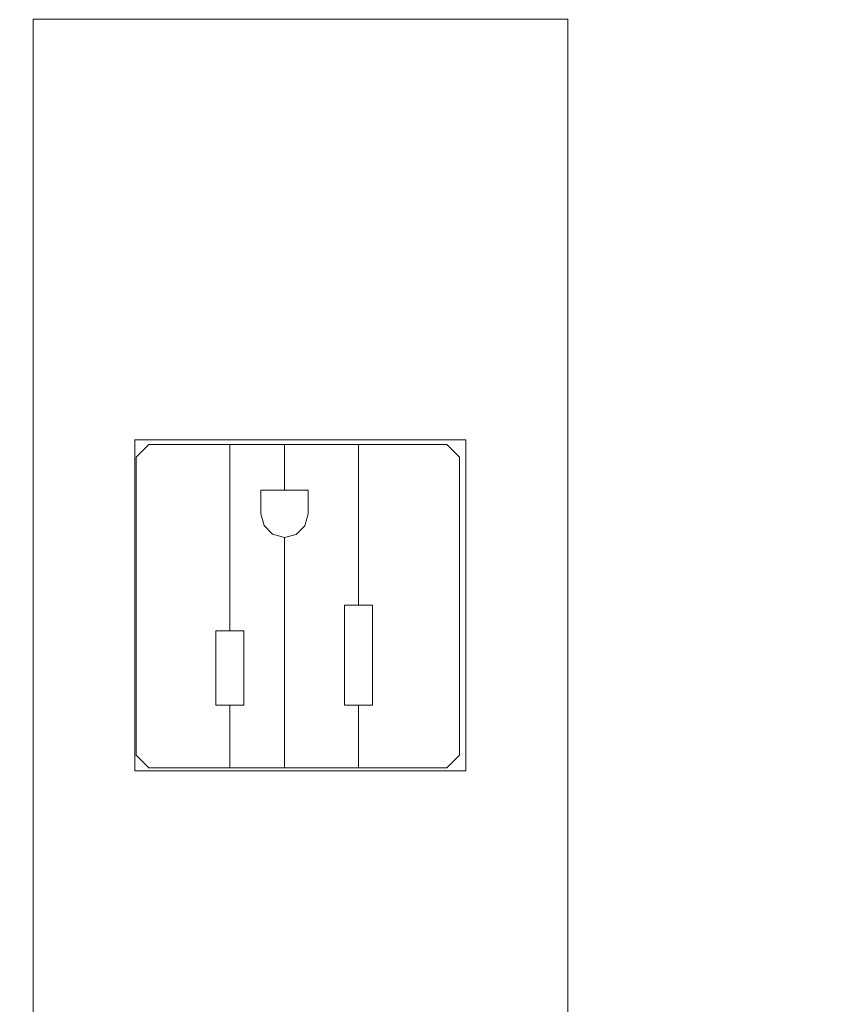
# Model space of a CAD drawing. Header units: inches. Extents: x -412 to -304, y -62 to 18.
# Tile 470 of 656: x -354.94 to -352.46, y -23.12 to -20.08. Entities that reach past the tile are written whole.
import ezdxf

# ---------------------------------------------------------------- set-up
doc = ezdxf.new("R2010")
doc.units = ezdxf.units.IN
doc.header["$LTSCALE"] = 32
doc.header["$MEASUREMENT"] = 0
for name, color, linetype, lineweight in [('Black', 7, 'Continuous', 18), ('Drawing', 7, 'Continuous', 18), ('GDSPowerModule-White', 7, 'Continuous', 13), ('None', 7, 'Continuous', 18), ('SolidLine', 7, 'Continuous', 15), ('Wood_1-H', 7, 'Continuous', 13)]:
    doc.layers.add(name, color=color, linetype=linetype, lineweight=lineweight)

# ---------------------------------------------------------------- blocks, each defined once
blk = doc.blocks.new('Group-20')
at = {"layer": 'Black'}
for points in [[(-34.5479, 16.5361, 28.9791), (34.5479, 16.5361, 28.9791), (34.5479, -16.5361, 28.9791), (-34.5479, -16.5361, 28.9791)], [(-34.5479, 16.5361, 27.7008), (34.5479, 16.5361, 27.7008), (34.5479, -16.5361, 27.7008), (-34.5479, -16.5361, 27.7008)]]:
    blk.add_3dface(points, dxfattribs=at)
at = {"layer": 'Wood_1-H'}
for points in [[(-35.9649, 17.9531, 28.9988), (35.9649, 17.9531, 28.9988), (35.9649, -17.9531, 28.9988), (-35.9649, -17.9531, 28.9988)], [(-35.9649, 17.9531, 28.9791), (35.9649, 17.9531, 28.9791), (35.9649, -17.9531, 28.9791), (-35.9649, -17.9531, 28.9791)]]:
    blk.add_3dface(points, dxfattribs=at)
blk = doc.blocks.new('MpHtAdjTrough-1095 (3D)')
at = {"layer": 'Black'}
for points in [[(-17.3622, 7.1567, -4.0391), (17.3622, 7.1567, -4.0391), (17.3622, 2.5997, -4.0391), (-17.3622, 2.5997, -4.0391)], [(17.3622, 7.1567, -3.9792), (-17.3622, 7.1567, -3.9792), (-17.3622, 2.62, -3.9792), (17.3622, 2.62, -3.9792)]]:
    blk.add_3dface(points, dxfattribs=at)
blk = doc.blocks.new('MP-Hardwire (3D)')
at = {"layer": 'Black'}
for points, invisible_edges in [([(-6.5722, 0.7677), (-6.7961, 0.5806), (5.4278, 0.8264)], 11), ([(5.4278, 0.7677), (5.4278, 0.8264), (-6.7961, 0.5806), (-6.7961, 0.3641)], 10), ([(0.7611, 0.8264, -1.496), (-6.5722, 0.8264, -1.496), (-6.5722, 0.8264), (5.4278, 0.8264)], 8), ([(5.4278, 0.8264), (-6.5722, 0.8264), (-6.5722, 0.7677)], 8), ([(5.4278, 0.8264), (5.4278, 0.8264, -1.496), (0.7611, 0.8264, -1.496)], 8), ([(0.7611, 0.8264, -1.496), (3.1036, 0.5118, -1.496), (1.8438, 0.5118, -1.496)], 11), ([(4.1272, 0.5118, -1.496), (3.1036, 0.5118, -1.496), (0.7611, 0.8264, -1.496), (5.4278, 0.8264, -1.496)], 10), ([(5.4278, 0.8264, -1.496), (5.4278, -0.4724, -1.496), (4.1272, -0.4724, -1.496), (4.1272, 0.5118, -1.496)], 10), ([(5.4278, 0.7677), (-6.8924, -0.276), (-6.8847, -0.2757)], 9), ([(-6.7975, 0.3487), (-6.8924, -0.276), (5.4278, 0.7677)], 11), ([(-6.8847, -0.2757), (5.6636, 0.3198), (5.66, 0.3267), (5.4278, 0.7677)], 13), ([(5.4278, 0.7677), (-6.7965, 0.3564), (-6.7975, 0.3487)], 9), ([(-6.7961, 0.3641), (-6.7965, 0.3564), (5.4278, 0.7677)], 10), ([(3.1036, 0.5118, -1.496), (3.1036, -0.4724, -1.496), (1.8438, -0.4724, -1.496), (1.8438, 0.5118, -1.496)], 10), ([(3.1036, -0.4724, -1.496), (3.1036, 0.5118, -1.496), (3.1036, 0.5118, -0.7487), (3.1036, -0.5118, -0.7487)], 8), ([(4.1272, -0.5118, -0.7487), (4.1272, 0.5118, -0.7487), (4.1272, 0.5118, -1.496), (4.1272, -0.4724, -1.496)], 8), ([(-6.8847, -0.2757), (5.6677, 0.3133), (5.6636, 0.3198)], 9), ([(5.6724, 0.3072), (5.6677, 0.3133), (-6.8847, -0.2757)], 10), ([(-6.8847, -0.2757), (-6.877, -0.276), (5.6776, 0.3015), (5.6724, 0.3072)], 10), ([(-6.877, -0.276), (-6.8693, -0.277), (5.6776, 0.3015)], 10), ([(5.6776, 0.3015), (-6.8693, -0.277), (-6.8618, -0.2787)], 9), ([(5.6776, 0.3015), (-6.8618, -0.2787), (-6.8544, -0.281)], 9), ([(-6.8544, -0.281), (-6.8473, -0.284), (5.6776, 0.3015)], 10), ([(-6.8473, -0.284), (-6.8404, -0.2875), (5.6776, 0.3015)], 10), ([(5.6776, 0.3015), (-6.8404, -0.2875), (-6.8339, -0.2917)], 9), ([(5.6776, 0.3015), (-6.8339, -0.2917), (-6.8278, -0.2964)], 9), ([(-6.8278, -0.2964), (-6.8221, -0.3016), (5.6776, 0.3015)], 10), ([(5.6776, 0.3015), (-6.8221, -0.3016), (-6.8169, -0.3073)], 9), ([(-6.8169, -0.3073), (-6.8122, -0.3134), (5.6776, 0.3015)], 10), ([(5.6776, 0.3015), (-6.8122, -0.3134), (-6.808, -0.3199)], 9), ([(-6.808, -0.3199), (-6.8044, -0.3268), (5.6776, 0.3015)], 10), ([(-6.8044, -0.3268), (-6.8015, -0.3339), (5.6776, 0.3015)], 10), ([(5.6776, 0.3015), (-6.8015, -0.3339), (-6.7992, -0.3413)], 9), ([(-6.7992, -0.3413), (-6.7975, -0.3489), (5.6776, 0.3015)], 10), ([(5.6776, 0.3015), (-6.7975, -0.3489), (-6.7965, -0.3565)], 9), ([(-6.7965, -0.3565), (-6.7961, -0.3642), (5.6776, 0.3015)], 10), ([(5.6833, 0.2963), (5.6776, 0.3015), (-6.7961, -0.3642), (5.7403, -0.2757)], 14), ([(5.7326, -0.276), (5.7403, -0.2757), (-6.7961, -0.3642)], 10), ([(-6.7961, -0.3642), (5.7249, -0.277), (5.7326, -0.276)], 9), ([(5.7174, -0.2787), (5.7249, -0.277), (-6.7961, -0.3642)], 10), ([(5.71, -0.281), (5.7174, -0.2787), (-6.7961, -0.3642)], 10), ([(-6.7961, -0.3642), (5.7028, -0.284), (5.71, -0.281)], 9), ([(-6.7961, -0.3642), (5.696, -0.2875), (5.7028, -0.284)], 9), ([(5.6895, -0.2917), (5.696, -0.2875), (-6.7961, -0.3642)], 10), ([(5.6833, -0.2964), (5.6895, -0.2917), (-6.7961, -0.3642)], 10), ([(-6.7961, -0.3642), (5.6776, -0.3016), (5.6833, -0.2964)], 9), ([(5.6724, -0.3073), (5.6776, -0.3016), (-6.7961, -0.3642)], 10), ([(-6.7961, -0.3642), (5.6677, -0.3134), (5.6724, -0.3073)], 9), ([(5.6636, -0.3199), (5.6677, -0.3134), (-6.7961, -0.3642)], 10), ([(-6.7961, -0.3642), (5.66, -0.3268), (5.6636, -0.3199)], 9), ([(-6.7961, -0.3642), (5.657, -0.3339), (5.66, -0.3268)], 9), ([(5.6547, -0.3413), (5.657, -0.3339), (-6.7961, -0.3642)], 10), ([(-6.7961, -0.3642), (5.653, -0.3489), (5.6547, -0.3413)], 9), ([(5.652, -0.3565), (5.653, -0.3489), (-6.7961, -0.3642)], 10), ([(5.6517, -0.3642), (5.652, -0.3565), (-6.7961, -0.3642)], 10), ([(-6.7961, -0.3642), (5.652, -0.5885), (5.6517, -0.5808)], 9), ([(-6.7961, -0.3642), (5.653, -0.5962), (5.652, -0.5885)], 9), ([(5.6517, -0.5808), (5.6517, -0.3642), (-6.7961, -0.3642)], 10), ([(-6.7961, -0.3642), (5.4278, -0.7678), (5.657, -0.6111), (5.6547, -0.6037)], 11), ([(5.6547, -0.6037), (5.653, -0.5962), (-6.7961, -0.3642)], 10), ([(5.4278, -0.7678), (-6.7961, -0.3642), (-6.5722, -0.7678)], 11), ([(1.8438, -0.5118, -1.496), (1.8438, -0.4724, -1.496), (3.1036, -0.4724, -1.496), (3.1036, -0.5118, -1.496)], 10), ([(3.1036, -0.5118, -0.7487), (3.1036, -0.5118, -1.496), (3.1036, -0.4724, -1.496)], 8), ([(4.1272, -0.5118, -1.496), (4.1272, -0.4724, -1.496), (5.4278, -0.4724, -1.496), (5.4278, -0.8266, -1.496)], 10), ([(4.1272, -0.4724, -1.496), (4.1272, -0.5118, -1.496), (4.1272, -0.5118, -0.7487)], 8), ([(0.8202, -0.5118, -1.496), (1.8438, -0.5118, -1.496), (5.4278, -0.8266, -1.496), (0.7611, -0.8266, -1.496)], 10), ([(5.4278, -0.8266, -1.496), (1.8438, -0.5118, -1.496), (3.1036, -0.5118, -1.496)], 11), ([(3.1036, -0.5118, -1.496), (4.1272, -0.5118, -1.496), (5.4278, -0.8266, -1.496)], 10), ([(-6.5722, -0.7678), (-6.5722, -0.8266), (5.4278, -0.8266), (5.4278, -0.7678)], 8), ([(5.4278, -0.8266), (-6.5722, -0.8266), (-6.5722, -0.8266, -1.496), (0.7611, -0.8266, -1.496)], 8), ([(0.7611, -0.8266, -1.496), (5.4278, -0.8266, -1.496), (5.4278, -0.8266)], 8)]:
    blk.add_3dface(points, dxfattribs=dict(at, invisible_edges=invisible_edges))
for points in [[(4.1272, 0.5118, -0.7487), (3.1036, 0.5118, -0.7487), (3.1036, 0.5118, -1.496), (4.1272, 0.5118, -1.496)], [(4.1272, -0.5118, -0.7487), (3.1036, -0.5118, -0.7487), (3.1036, 0.5118, -0.7487), (4.1272, 0.5118, -0.7487)], [(3.1036, -0.5118, -0.7487), (4.1272, -0.5118, -0.7487), (4.1272, -0.5118, -1.496), (3.1036, -0.5118, -1.496)]]:
    blk.add_3dface(points, dxfattribs=at)
at = {"layer": 'GDSPowerModule-White'}
for points, invisible_edges in [([(3.1522, 0.5079, -1.7047), (3.1128, 0.4685, -1.7047), (3.3063, 0.2613, -1.7047), (3.1522, 0.5079, -1.7047)], 14), ([(3.1522, 0.5079, -1.2047), (3.1128, 0.4685, -1.2047), (3.3063, 0.2613, -1.2047), (3.1522, 0.5079, -1.2047)], 14), ([(3.1522, 0.5079, -1.7047), (3.1128, 0.4685, -1.7047), (3.3063, 0.2613, -1.7047), (3.1522, 0.5079, -1.7047)], 14), ([(3.1522, 0.5079, -1.2047), (3.1128, 0.4685, -1.2047), (3.3063, 0.2613, -1.2047), (3.1522, 0.5079, -1.2047)], 14), ([(3.1522, 0.5079, -1.7047), (3.3063, 0.2613, -1.7047), (3.5358, 0.2613, -1.7047), (3.1522, 0.5079, -1.7047)], 13), ([(3.5358, 0.2613, -1.7047), (4.0735, 0.5079, -1.7047), (3.1522, 0.5079, -1.7047), (3.5358, 0.2613, -1.7047)], 13), ([(3.1522, 0.5079, -1.2047), (3.3063, 0.2613, -1.2047), (3.5358, 0.2613, -1.2047), (3.1522, 0.5079, -1.2047)], 13), ([(3.5358, 0.2613, -1.2047), (4.0735, 0.5079, -1.2047), (3.1522, 0.5079, -1.2047), (3.5358, 0.2613, -1.2047)], 13), ([(3.1522, 0.5079, -1.7047), (3.3063, 0.2613, -1.7047), (3.5358, 0.2613, -1.7047), (3.1522, 0.5079, -1.7047)], 13), ([(3.5358, 0.2613, -1.7047), (4.0735, 0.5079, -1.7047), (3.1522, 0.5079, -1.7047), (3.5358, 0.2613, -1.7047)], 13), ([(3.1522, 0.5079, -1.2047), (3.3063, 0.2613, -1.2047), (3.5358, 0.2613, -1.2047), (3.1522, 0.5079, -1.2047)], 13), ([(3.5358, 0.2613, -1.2047), (4.0735, 0.5079, -1.2047), (3.1522, 0.5079, -1.2047), (3.5358, 0.2613, -1.2047)], 13), ([(3.5358, 0.2613, -1.7047), (4.1128, 0.2181, -1.7047), (4.0735, 0.5079, -1.7047), (3.5358, 0.2613, -1.7047)], 15), ([(3.5358, 0.2613, -1.2047), (4.1128, 0.2181, -1.2047), (4.0735, 0.5079, -1.2047), (3.5358, 0.2613, -1.2047)], 15), ([(3.5358, 0.2613, -1.7047), (4.1128, 0.2181, -1.7047), (4.0735, 0.5079, -1.7047), (3.5358, 0.2613, -1.7047)], 15), ([(3.5358, 0.2613, -1.2047), (4.1128, 0.2181, -1.2047), (4.0735, 0.5079, -1.2047), (3.5358, 0.2613, -1.2047)], 15), ([(4.1128, 0.2181, -1.7047), (4.1128, 0.4685, -1.7047), (4.0735, 0.5079, -1.7047), (4.1128, 0.2181, -1.7047)], 12), ([(4.1128, 0.2181, -1.2047), (4.1128, 0.4685, -1.2047), (4.0735, 0.5079, -1.2047), (4.1128, 0.2181, -1.2047)], 12), ([(4.1128, 0.2181, -1.7047), (4.1128, 0.4685, -1.7047), (4.0735, 0.5079, -1.7047), (4.1128, 0.2181, -1.7047)], 12), ([(4.1128, 0.2181, -1.2047), (4.1128, 0.4685, -1.2047), (4.0735, 0.5079, -1.2047), (4.1128, 0.2181, -1.2047)], 12), ([(3.1128, 0.4685, -1.7047), (3.1128, 0.2181, -1.7047), (3.3063, 0.2613, -1.7047), (3.1128, 0.4685, -1.7047)], 14), ([(3.1128, 0.4685, -1.2047), (3.1128, 0.2181, -1.2047), (3.3063, 0.2613, -1.2047), (3.1128, 0.4685, -1.2047)], 14), ([(3.1128, 0.4685, -1.7047), (3.1128, 0.2181, -1.7047), (3.3063, 0.2613, -1.7047), (3.1128, 0.4685, -1.7047)], 14), ([(3.1128, 0.4685, -1.2047), (3.1128, 0.2181, -1.2047), (3.3063, 0.2613, -1.2047), (3.1128, 0.4685, -1.2047)], 14), ([(3.1128, 0.2181, -1.7047), (3.3063, 0.2181, -1.7047), (3.3063, 0.2613, -1.7047), (3.1128, 0.2181, -1.7047)], 12), ([(3.1128, 0.2181, -1.2047), (3.3063, 0.2181, -1.2047), (3.3063, 0.2613, -1.2047), (3.1128, 0.2181, -1.2047)], 12), ([(3.1128, 0.2181, -1.7047), (3.3063, 0.2181, -1.7047), (3.3063, 0.2613, -1.7047), (3.1128, 0.2181, -1.7047)], 12), ([(3.1128, 0.2181, -1.2047), (3.3063, 0.2181, -1.2047), (3.3063, 0.2613, -1.2047), (3.1128, 0.2181, -1.2047)], 12), ([(3.5358, 0.2613, -1.7047), (3.5358, 0.2181, -1.7047), (4.1128, 0.2181, -1.7047), (3.5358, 0.2613, -1.7047)], 12), ([(3.5358, 0.2613, -1.2047), (3.5358, 0.2181, -1.2047), (4.1128, 0.2181, -1.2047), (3.5358, 0.2613, -1.2047)], 12), ([(3.5358, 0.2613, -1.7047), (3.5358, 0.2181, -1.7047), (4.1128, 0.2181, -1.7047), (3.5358, 0.2613, -1.7047)], 12), ([(3.5358, 0.2613, -1.2047), (3.5358, 0.2181, -1.2047), (4.1128, 0.2181, -1.2047), (3.5358, 0.2613, -1.2047)], 12), ([(3.3063, 0.1747, -1.7047), (3.3063, 0.2181, -1.7047), (3.1128, 0.2181, -1.7047), (3.3063, 0.1747, -1.7047)], 12), ([(3.3063, 0.1747, -1.7047), (3.1128, 0.2181, -1.7047), (3.1128, 0.0492, -1.7047), (3.3063, 0.1747, -1.7047)], 13), ([(3.3063, 0.1747, -1.2047), (3.3063, 0.2181, -1.2047), (3.1128, 0.2181, -1.2047), (3.3063, 0.1747, -1.2047)], 12), ([(3.3063, 0.1747, -1.2047), (3.1128, 0.2181, -1.2047), (3.1128, 0.0492, -1.2047), (3.3063, 0.1747, -1.2047)], 13), ([(3.3063, 0.1747, -1.7047), (3.3063, 0.2181, -1.7047), (3.1128, 0.2181, -1.7047), (3.3063, 0.1747, -1.7047)], 12), ([(3.3063, 0.1747, -1.7047), (3.1128, 0.2181, -1.7047), (3.1128, 0.0492, -1.7047), (3.3063, 0.1747, -1.7047)], 13), ([(3.3063, 0.1747, -1.2047), (3.3063, 0.2181, -1.2047), (3.1128, 0.2181, -1.2047), (3.3063, 0.1747, -1.2047)], 12), ([(3.3063, 0.1747, -1.2047), (3.1128, 0.2181, -1.2047), (3.1128, 0.0492, -1.2047), (3.3063, 0.1747, -1.2047)], 13), ([(3.8617, 0.1125, -1.7047), (4.1128, 0.2181, -1.7047), (3.5358, 0.2181, -1.7047), (3.8617, 0.1125, -1.7047)], 13), ([(3.8348, 0.0859, -1.7047), (3.8617, 0.1125, -1.7047), (3.5358, 0.2181, -1.7047), (3.8348, 0.0859, -1.7047)], 14), ([(3.8348, 0.0859, -1.7047), (3.5358, 0.2181, -1.7047), (3.5358, 0.1747, -1.7047), (3.8348, 0.0859, -1.7047)], 13), ([(3.8617, 0.1125, -1.2047), (4.1128, 0.2181, -1.2047), (3.5358, 0.2181, -1.2047), (3.8617, 0.1125, -1.2047)], 13), ([(3.8348, 0.0859, -1.2047), (3.8617, 0.1125, -1.2047), (3.5358, 0.2181, -1.2047), (3.8348, 0.0859, -1.2047)], 14), ([(3.8348, 0.0859, -1.2047), (3.5358, 0.2181, -1.2047), (3.5358, 0.1747, -1.2047), (3.8348, 0.0859, -1.2047)], 13), ([(3.8617, 0.1125, -1.7047), (4.1128, 0.2181, -1.7047), (3.5358, 0.2181, -1.7047), (3.8617, 0.1125, -1.7047)], 13), ([(3.8348, 0.0859, -1.7047), (3.8617, 0.1125, -1.7047), (3.5358, 0.2181, -1.7047), (3.8348, 0.0859, -1.7047)], 14), ([(3.8348, 0.0859, -1.7047), (3.5358, 0.2181, -1.7047), (3.5358, 0.1747, -1.7047), (3.8348, 0.0859, -1.7047)], 13), ([(3.8617, 0.1125, -1.2047), (4.1128, 0.2181, -1.2047), (3.5358, 0.2181, -1.2047), (3.8617, 0.1125, -1.2047)], 13), ([(3.8348, 0.0859, -1.2047), (3.8617, 0.1125, -1.2047), (3.5358, 0.2181, -1.2047), (3.8348, 0.0859, -1.2047)], 14), ([(3.8348, 0.0859, -1.2047), (3.5358, 0.2181, -1.2047), (3.5358, 0.1747, -1.2047), (3.8348, 0.0859, -1.2047)], 13), ([(3.8617, 0.1125, -1.7047), (3.8982, 0.122, -1.7047), (4.1128, 0.2181, -1.7047), (3.8617, 0.1125, -1.7047)], 14), ([(3.8617, 0.1125, -1.2047), (3.8982, 0.122, -1.2047), (4.1128, 0.2181, -1.2047), (3.8617, 0.1125, -1.2047)], 14), ([(3.8617, 0.1125, -1.7047), (3.8982, 0.122, -1.7047), (4.1128, 0.2181, -1.7047), (3.8617, 0.1125, -1.7047)], 14), ([(3.8617, 0.1125, -1.2047), (3.8982, 0.122, -1.2047), (4.1128, 0.2181, -1.2047), (3.8617, 0.1125, -1.2047)], 14), ([(3.8982, 0.122, -1.7047), (3.9707, 0.122, -1.7047), (4.1128, 0.2181, -1.7047), (3.8982, 0.122, -1.7047)], 14), ([(3.8982, 0.122, -1.2047), (3.9707, 0.122, -1.2047), (4.1128, 0.2181, -1.2047), (3.8982, 0.122, -1.2047)], 14), ([(3.8982, 0.122, -1.7047), (3.9707, 0.122, -1.7047), (4.1128, 0.2181, -1.7047), (3.8982, 0.122, -1.7047)], 14), ([(3.8982, 0.122, -1.2047), (3.9707, 0.122, -1.2047), (4.1128, 0.2181, -1.2047), (3.8982, 0.122, -1.2047)], 14), ([(3.9707, 0.122, -1.7047), (4.1128, 0.0492, -1.7047), (4.1128, 0.2181, -1.7047), (3.9707, 0.122, -1.7047)], 13), ([(3.9707, 0.122, -1.2047), (4.1128, 0.0492, -1.2047), (4.1128, 0.2181, -1.2047), (3.9707, 0.122, -1.2047)], 13), ([(3.9707, 0.122, -1.7047), (4.1128, 0.0492, -1.7047), (4.1128, 0.2181, -1.7047), (3.9707, 0.122, -1.7047)], 13), ([(3.9707, 0.122, -1.2047), (4.1128, 0.0492, -1.2047), (4.1128, 0.2181, -1.2047), (3.9707, 0.122, -1.2047)], 13), ([(3.1128, 0.0492, -1.7047), (3.8249, 0.0492, -1.7047), (3.5358, 0.1747, -1.7047), (3.1128, 0.0492, -1.7047)], 14), ([(3.1128, 0.0492, -1.7047), (3.5358, 0.1747, -1.7047), (3.3063, 0.1747, -1.7047), (3.1128, 0.0492, -1.7047)], 13), ([(3.1128, 0.0492, -1.2047), (3.8249, 0.0492, -1.2047), (3.5358, 0.1747, -1.2047), (3.1128, 0.0492, -1.2047)], 14), ([(3.1128, 0.0492, -1.2047), (3.5358, 0.1747, -1.2047), (3.3063, 0.1747, -1.2047), (3.1128, 0.0492, -1.2047)], 13), ([(3.1128, 0.0492, -1.7047), (3.8249, 0.0492, -1.7047), (3.5358, 0.1747, -1.7047), (3.1128, 0.0492, -1.7047)], 14), ([(3.1128, 0.0492, -1.7047), (3.5358, 0.1747, -1.7047), (3.3063, 0.1747, -1.7047), (3.1128, 0.0492, -1.7047)], 13), ([(3.1128, 0.0492, -1.2047), (3.8249, 0.0492, -1.2047), (3.5358, 0.1747, -1.2047), (3.1128, 0.0492, -1.2047)], 14), ([(3.1128, 0.0492, -1.2047), (3.5358, 0.1747, -1.2047), (3.3063, 0.1747, -1.2047), (3.1128, 0.0492, -1.2047)], 13), ([(3.8248, 0.0495, -1.7047), (3.8348, 0.0859, -1.7047), (3.5358, 0.1747, -1.7047), (3.8248, 0.0495, -1.7047)], 14), ([(3.8249, 0.0492, -1.7047), (3.8248, 0.0495, -1.7047), (3.5358, 0.1747, -1.7047), (3.8249, 0.0492, -1.7047)], 14), ([(3.8248, 0.0495, -1.2047), (3.8348, 0.0859, -1.2047), (3.5358, 0.1747, -1.2047), (3.8248, 0.0495, -1.2047)], 14), ([(3.8249, 0.0492, -1.2047), (3.8248, 0.0495, -1.2047), (3.5358, 0.1747, -1.2047), (3.8249, 0.0492, -1.2047)], 14), ([(3.8248, 0.0495, -1.7047), (3.8348, 0.0859, -1.7047), (3.5358, 0.1747, -1.7047), (3.8248, 0.0495, -1.7047)], 14), ([(3.8249, 0.0492, -1.7047), (3.8248, 0.0495, -1.7047), (3.5358, 0.1747, -1.7047), (3.8249, 0.0492, -1.7047)], 14), ([(3.8248, 0.0495, -1.2047), (3.8348, 0.0859, -1.2047), (3.5358, 0.1747, -1.2047), (3.8248, 0.0495, -1.2047)], 14), ([(3.8249, 0.0492, -1.2047), (3.8248, 0.0495, -1.2047), (3.5358, 0.1747, -1.2047), (3.8249, 0.0492, -1.2047)], 14), ([(3.9707, 0.122, -1.7047), (3.9707, 0.0492, -1.7047), (4.1128, 0.0492, -1.7047), (3.9707, 0.122, -1.7047)], 12), ([(3.9707, 0.122, -1.2047), (3.9707, 0.0492, -1.2047), (4.1128, 0.0492, -1.2047), (3.9707, 0.122, -1.2047)], 12), ([(3.9707, 0.122, -1.7047), (3.9707, 0.0492, -1.7047), (4.1128, 0.0492, -1.7047), (3.9707, 0.122, -1.7047)], 12), ([(3.9707, 0.122, -1.2047), (3.9707, 0.0492, -1.2047), (4.1128, 0.0492, -1.2047), (3.9707, 0.122, -1.2047)], 12), ([(3.1128, 0.0492, -1.7047), (3.1128, -0.1794, -1.7047), (3.3063, -0.1362, -1.7047), (3.1128, 0.0492, -1.7047)], 14), ([(3.1128, 0.0492, -1.7047), (3.3063, -0.1362, -1.7047), (3.6157, -0.1362, -1.7047), (3.1128, 0.0492, -1.7047)], 13), ([(3.6157, -0.1362, -1.7047), (3.8249, 0.0492, -1.7047), (3.1128, 0.0492, -1.7047), (3.6157, -0.1362, -1.7047)], 13), ([(3.1128, 0.0492, -1.2047), (3.1128, -0.1794, -1.2047), (3.3063, -0.1362, -1.2047), (3.1128, 0.0492, -1.2047)], 14), ([(3.1128, 0.0492, -1.2047), (3.3063, -0.1362, -1.2047), (3.6157, -0.1362, -1.2047), (3.1128, 0.0492, -1.2047)], 13), ([(3.6157, -0.1362, -1.2047), (3.8249, 0.0492, -1.2047), (3.1128, 0.0492, -1.2047), (3.6157, -0.1362, -1.2047)], 13), ([(3.1128, 0.0492, -1.7047), (3.1128, -0.1794, -1.7047), (3.3063, -0.1362, -1.7047), (3.1128, 0.0492, -1.7047)], 14), ([(3.1128, 0.0492, -1.7047), (3.3063, -0.1362, -1.7047), (3.6157, -0.1362, -1.7047), (3.1128, 0.0492, -1.7047)], 13), ([(3.6157, -0.1362, -1.7047), (3.8249, 0.0492, -1.7047), (3.1128, 0.0492, -1.7047), (3.6157, -0.1362, -1.7047)], 13), ([(3.1128, 0.0492, -1.2047), (3.1128, -0.1794, -1.2047), (3.3063, -0.1362, -1.2047), (3.1128, 0.0492, -1.2047)], 14), ([(3.1128, 0.0492, -1.2047), (3.3063, -0.1362, -1.2047), (3.6157, -0.1362, -1.2047), (3.1128, 0.0492, -1.2047)], 13), ([(3.6157, -0.1362, -1.2047), (3.8249, 0.0492, -1.2047), (3.1128, 0.0492, -1.2047), (3.6157, -0.1362, -1.2047)], 13), ([(3.6157, -0.1362, -1.7047), (3.8344, 0.013, -1.7047), (3.8249, 0.0492, -1.7047), (3.6157, -0.1362, -1.7047)], 13), ([(3.6157, -0.1362, -1.2047), (3.8344, 0.013, -1.2047), (3.8249, 0.0492, -1.2047), (3.6157, -0.1362, -1.2047)], 13), ([(3.6157, -0.1362, -1.7047), (3.8344, 0.013, -1.7047), (3.8249, 0.0492, -1.7047), (3.6157, -0.1362, -1.7047)], 13), ([(3.6157, -0.1362, -1.2047), (3.8344, 0.013, -1.2047), (3.8249, 0.0492, -1.2047), (3.6157, -0.1362, -1.2047)], 13), ([(4.1128, 0.0492, -1.7047), (3.9707, 0.0492, -1.7047), (3.9707, -0.0238, -1.7047), (4.1128, 0.0492, -1.7047)], 12), ([(4.1128, -0.1794, -1.7047), (4.1128, 0.0492, -1.7047), (3.9707, -0.0238, -1.7047), (4.1128, -0.1794, -1.7047)], 14), ([(4.1128, 0.0492, -1.2047), (3.9707, 0.0492, -1.2047), (3.9707, -0.0238, -1.2047), (4.1128, 0.0492, -1.2047)], 12), ([(4.1128, -0.1794, -1.2047), (4.1128, 0.0492, -1.2047), (3.9707, -0.0238, -1.2047), (4.1128, -0.1794, -1.2047)], 14), ([(4.1128, 0.0492, -1.7047), (3.9707, 0.0492, -1.7047), (3.9707, -0.0238, -1.7047), (4.1128, 0.0492, -1.7047)], 12), ([(4.1128, -0.1794, -1.7047), (4.1128, 0.0492, -1.7047), (3.9707, -0.0238, -1.7047), (4.1128, -0.1794, -1.7047)], 14), ([(4.1128, 0.0492, -1.2047), (3.9707, 0.0492, -1.2047), (3.9707, -0.0238, -1.2047), (4.1128, 0.0492, -1.2047)], 12), ([(4.1128, -0.1794, -1.2047), (4.1128, 0.0492, -1.2047), (3.9707, -0.0238, -1.2047), (4.1128, -0.1794, -1.2047)], 14), ([(3.6157, -0.1362, -1.7047), (3.8609, -0.0138, -1.7047), (3.8344, 0.013, -1.7047), (3.6157, -0.1362, -1.7047)], 13), ([(3.6157, -0.1362, -1.2047), (3.8609, -0.0138, -1.2047), (3.8344, 0.013, -1.2047), (3.6157, -0.1362, -1.2047)], 13), ([(3.6157, -0.1362, -1.7047), (3.8609, -0.0138, -1.7047), (3.8344, 0.013, -1.7047), (3.6157, -0.1362, -1.7047)], 13), ([(3.6157, -0.1362, -1.2047), (3.8609, -0.0138, -1.2047), (3.8344, 0.013, -1.2047), (3.6157, -0.1362, -1.2047)], 13), ([(3.6157, -0.1794, -1.7047), (4.1128, -0.1794, -1.7047), (3.8609, -0.0138, -1.7047), (3.6157, -0.1794, -1.7047)], 14), ([(3.6157, -0.1362, -1.7047), (3.6157, -0.1794, -1.7047), (3.8609, -0.0138, -1.7047), (3.6157, -0.1362, -1.7047)], 14), ([(3.6157, -0.1794, -1.2047), (4.1128, -0.1794, -1.2047), (3.8609, -0.0138, -1.2047), (3.6157, -0.1794, -1.2047)], 14), ([(3.6157, -0.1362, -1.2047), (3.6157, -0.1794, -1.2047), (3.8609, -0.0138, -1.2047), (3.6157, -0.1362, -1.2047)], 14), ([(3.6157, -0.1794, -1.7047), (4.1128, -0.1794, -1.7047), (3.8609, -0.0138, -1.7047), (3.6157, -0.1794, -1.7047)], 14), ([(3.6157, -0.1362, -1.7047), (3.6157, -0.1794, -1.7047), (3.8609, -0.0138, -1.7047), (3.6157, -0.1362, -1.7047)], 14), ([(3.6157, -0.1794, -1.2047), (4.1128, -0.1794, -1.2047), (3.8609, -0.0138, -1.2047), (3.6157, -0.1794, -1.2047)], 14), ([(3.6157, -0.1362, -1.2047), (3.6157, -0.1794, -1.2047), (3.8609, -0.0138, -1.2047), (3.6157, -0.1362, -1.2047)], 14), ([(4.1128, -0.1794, -1.7047), (3.8982, -0.0238, -1.7047), (3.8609, -0.0138, -1.7047), (4.1128, -0.1794, -1.7047)], 13), ([(4.1128, -0.1794, -1.2047), (3.8982, -0.0238, -1.2047), (3.8609, -0.0138, -1.2047), (4.1128, -0.1794, -1.2047)], 13), ([(4.1128, -0.1794, -1.7047), (3.8982, -0.0238, -1.7047), (3.8609, -0.0138, -1.7047), (4.1128, -0.1794, -1.7047)], 13), ([(4.1128, -0.1794, -1.2047), (3.8982, -0.0238, -1.2047), (3.8609, -0.0138, -1.2047), (4.1128, -0.1794, -1.2047)], 13), ([(4.1128, -0.1794, -1.7047), (3.9707, -0.0238, -1.7047), (3.8982, -0.0238, -1.7047), (4.1128, -0.1794, -1.7047)], 13), ([(4.1128, -0.1794, -1.2047), (3.9707, -0.0238, -1.2047), (3.8982, -0.0238, -1.2047), (4.1128, -0.1794, -1.2047)], 13), ([(4.1128, -0.1794, -1.7047), (3.9707, -0.0238, -1.7047), (3.8982, -0.0238, -1.7047), (4.1128, -0.1794, -1.7047)], 13), ([(4.1128, -0.1794, -1.2047), (3.9707, -0.0238, -1.2047), (3.8982, -0.0238, -1.2047), (4.1128, -0.1794, -1.2047)], 13), ([(3.1128, -0.1794, -1.7047), (3.3063, -0.1794, -1.7047), (3.3063, -0.1362, -1.7047), (3.1128, -0.1794, -1.7047)], 12), ([(3.1128, -0.1794, -1.2047), (3.3063, -0.1794, -1.2047), (3.3063, -0.1362, -1.2047), (3.1128, -0.1794, -1.2047)], 12), ([(3.1128, -0.1794, -1.7047), (3.3063, -0.1794, -1.7047), (3.3063, -0.1362, -1.7047), (3.1128, -0.1794, -1.7047)], 12), ([(3.1128, -0.1794, -1.2047), (3.3063, -0.1794, -1.2047), (3.3063, -0.1362, -1.2047), (3.1128, -0.1794, -1.2047)], 12), ([(3.3063, -0.2228, -1.7047), (3.3063, -0.1794, -1.7047), (3.1128, -0.1794, -1.7047), (3.3063, -0.2228, -1.7047)], 12), ([(3.3063, -0.2228, -1.7047), (3.1128, -0.1794, -1.7047), (3.1128, -0.4527, -1.7047), (3.3063, -0.2228, -1.7047)], 13), ([(3.3063, -0.2228, -1.2047), (3.3063, -0.1794, -1.2047), (3.1128, -0.1794, -1.2047), (3.3063, -0.2228, -1.2047)], 12), ([(3.3063, -0.2228, -1.2047), (3.1128, -0.1794, -1.2047), (3.1128, -0.4527, -1.2047), (3.3063, -0.2228, -1.2047)], 13), ([(3.3063, -0.2228, -1.7047), (3.3063, -0.1794, -1.7047), (3.1128, -0.1794, -1.7047), (3.3063, -0.2228, -1.7047)], 12), ([(3.3063, -0.2228, -1.7047), (3.1128, -0.1794, -1.7047), (3.1128, -0.4527, -1.7047), (3.3063, -0.2228, -1.7047)], 13), ([(3.3063, -0.2228, -1.2047), (3.3063, -0.1794, -1.2047), (3.1128, -0.1794, -1.2047), (3.3063, -0.2228, -1.2047)], 12), ([(3.3063, -0.2228, -1.2047), (3.1128, -0.1794, -1.2047), (3.1128, -0.4527, -1.2047), (3.3063, -0.2228, -1.2047)], 13), ([(4.1128, -0.1794, -1.7047), (3.6157, -0.1794, -1.7047), (3.6157, -0.2228, -1.7047), (4.1128, -0.1794, -1.7047)], 12), ([(4.0735, -0.4921, -1.7047), (4.1128, -0.1794, -1.7047), (3.6157, -0.2228, -1.7047), (4.0735, -0.4921, -1.7047)], 15), ([(4.1128, -0.1794, -1.2047), (3.6157, -0.1794, -1.2047), (3.6157, -0.2228, -1.2047), (4.1128, -0.1794, -1.2047)], 12), ([(4.0735, -0.4921, -1.2047), (4.1128, -0.1794, -1.2047), (3.6157, -0.2228, -1.2047), (4.0735, -0.4921, -1.2047)], 15), ([(4.1128, -0.1794, -1.7047), (3.6157, -0.1794, -1.7047), (3.6157, -0.2228, -1.7047), (4.1128, -0.1794, -1.7047)], 12), ([(4.0735, -0.4921, -1.7047), (4.1128, -0.1794, -1.7047), (3.6157, -0.2228, -1.7047), (4.0735, -0.4921, -1.7047)], 15), ([(4.1128, -0.1794, -1.2047), (3.6157, -0.1794, -1.2047), (3.6157, -0.2228, -1.2047), (4.1128, -0.1794, -1.2047)], 12), ([(4.0735, -0.4921, -1.2047), (4.1128, -0.1794, -1.2047), (3.6157, -0.2228, -1.2047), (4.0735, -0.4921, -1.2047)], 15), ([(4.0735, -0.4921, -1.7047), (4.1128, -0.4527, -1.7047), (4.1128, -0.1794, -1.7047), (4.0735, -0.4921, -1.7047)], 12), ([(4.0735, -0.4921, -1.2047), (4.1128, -0.4527, -1.2047), (4.1128, -0.1794, -1.2047), (4.0735, -0.4921, -1.2047)], 12), ([(4.0735, -0.4921, -1.7047), (4.1128, -0.4527, -1.7047), (4.1128, -0.1794, -1.7047), (4.0735, -0.4921, -1.7047)], 12), ([(4.0735, -0.4921, -1.2047), (4.1128, -0.4527, -1.2047), (4.1128, -0.1794, -1.2047), (4.0735, -0.4921, -1.2047)], 12), ([(3.3063, -0.2228, -1.7047), (3.1128, -0.4527, -1.7047), (3.1522, -0.4921, -1.7047), (3.3063, -0.2228, -1.7047)], 13), ([(3.3063, -0.2228, -1.2047), (3.1128, -0.4527, -1.2047), (3.1522, -0.4921, -1.2047), (3.3063, -0.2228, -1.2047)], 13), ([(3.3063, -0.2228, -1.7047), (3.1128, -0.4527, -1.7047), (3.1522, -0.4921, -1.7047), (3.3063, -0.2228, -1.7047)], 13), ([(3.3063, -0.2228, -1.2047), (3.1128, -0.4527, -1.2047), (3.1522, -0.4921, -1.2047), (3.3063, -0.2228, -1.2047)], 13), ([(3.1522, -0.4921, -1.7047), (4.0735, -0.4921, -1.7047), (3.6157, -0.2228, -1.7047), (3.1522, -0.4921, -1.7047)], 14), ([(3.1522, -0.4921, -1.7047), (3.6157, -0.2228, -1.7047), (3.3063, -0.2228, -1.7047), (3.1522, -0.4921, -1.7047)], 13), ([(3.1522, -0.4921, -1.2047), (4.0735, -0.4921, -1.2047), (3.6157, -0.2228, -1.2047), (3.1522, -0.4921, -1.2047)], 14), ([(3.1522, -0.4921, -1.2047), (3.6157, -0.2228, -1.2047), (3.3063, -0.2228, -1.2047), (3.1522, -0.4921, -1.2047)], 13), ([(3.1522, -0.4921, -1.7047), (4.0735, -0.4921, -1.7047), (3.6157, -0.2228, -1.7047), (3.1522, -0.4921, -1.7047)], 14), ([(3.1522, -0.4921, -1.7047), (3.6157, -0.2228, -1.7047), (3.3063, -0.2228, -1.7047), (3.1522, -0.4921, -1.7047)], 13), ([(3.1522, -0.4921, -1.2047), (4.0735, -0.4921, -1.2047), (3.6157, -0.2228, -1.2047), (3.1522, -0.4921, -1.2047)], 14), ([(3.1522, -0.4921, -1.2047), (3.6157, -0.2228, -1.2047), (3.3063, -0.2228, -1.2047), (3.1522, -0.4921, -1.2047)], 13)]:
    blk.add_3dface(points, dxfattribs=dict(at, invisible_edges=invisible_edges))
for points in [[(3.1128, 0.4685, -1.2047), (3.1128, 0.4685, -1.7047), (3.1522, 0.5079, -1.7047), (3.1522, 0.5079, -1.2047)], [(3.1128, 0.4685, -1.2047), (3.1128, 0.4685, -1.7047), (3.1522, 0.5079, -1.7047), (3.1522, 0.5079, -1.2047)], [(3.1522, 0.5079, -1.2047), (3.1522, 0.5079, -1.7047), (4.0735, 0.5079, -1.7047), (4.0735, 0.5079, -1.2047)], [(3.1522, 0.5079, -1.2047), (3.1522, 0.5079, -1.7047), (4.0735, 0.5079, -1.7047), (4.0735, 0.5079, -1.2047)], [(4.0735, 0.5079, -1.2047), (4.0735, 0.5079, -1.7047), (4.1128, 0.4685, -1.7047), (4.1128, 0.4685, -1.2047)], [(4.0735, 0.5079, -1.2047), (4.0735, 0.5079, -1.7047), (4.1128, 0.4685, -1.7047), (4.1128, 0.4685, -1.2047)], [(3.1128, 0.2181, -1.2047), (3.1128, 0.2181, -1.7047), (3.1128, 0.4685, -1.7047), (3.1128, 0.4685, -1.2047)], [(3.1128, 0.2181, -1.2047), (3.1128, 0.2181, -1.7047), (3.1128, 0.4685, -1.7047), (3.1128, 0.4685, -1.2047)], [(4.1128, 0.4685, -1.2047), (4.1128, 0.4685, -1.7047), (4.1128, 0.2181, -1.7047), (4.1128, 0.2181, -1.2047)], [(4.1128, 0.4685, -1.2047), (4.1128, 0.4685, -1.7047), (4.1128, 0.2181, -1.7047), (4.1128, 0.2181, -1.2047)], [(3.3063, 0.2613, -1.2047), (3.3063, 0.2613, -1.7047), (3.3063, 0.2181, -1.7047), (3.3063, 0.2181, -1.2047)], [(3.5358, 0.2613, -1.2047), (3.5358, 0.2613, -1.7047), (3.3063, 0.2613, -1.7047), (3.3063, 0.2613, -1.2047)], [(3.3063, 0.2613, -1.2047), (3.3063, 0.2613, -1.7047), (3.3063, 0.2181, -1.7047), (3.3063, 0.2181, -1.2047)], [(3.5358, 0.2613, -1.2047), (3.5358, 0.2613, -1.7047), (3.3063, 0.2613, -1.7047), (3.3063, 0.2613, -1.2047)], [(3.5358, 0.2181, -1.2047), (3.5358, 0.2181, -1.7047), (3.5358, 0.2613, -1.7047), (3.5358, 0.2613, -1.2047)], [(3.5358, 0.2181, -1.2047), (3.5358, 0.2181, -1.7047), (3.5358, 0.2613, -1.7047), (3.5358, 0.2613, -1.2047)], [(3.3063, 0.2181, -1.2047), (3.3063, 0.2181, -1.7047), (3.1128, 0.2181, -1.7047), (3.1128, 0.2181, -1.2047)], [(3.1128, 0.0492, -1.2047), (3.1128, 0.0492, -1.7047), (3.1128, 0.2181, -1.7047), (3.1128, 0.2181, -1.2047)], [(3.1128, 0.2181, -1.2047), (3.1128, 0.2181, -1.7047), (3.3063, 0.2181, -1.7047), (3.3063, 0.2181, -1.2047)], [(3.3063, 0.2181, -1.2047), (3.3063, 0.2181, -1.7047), (3.1128, 0.2181, -1.7047), (3.1128, 0.2181, -1.2047)], [(3.1128, 0.0492, -1.2047), (3.1128, 0.0492, -1.7047), (3.1128, 0.2181, -1.7047), (3.1128, 0.2181, -1.2047)], [(3.1128, 0.2181, -1.2047), (3.1128, 0.2181, -1.7047), (3.3063, 0.2181, -1.7047), (3.3063, 0.2181, -1.2047)], [(3.3063, 0.2181, -1.2047), (3.3063, 0.2181, -1.7047), (3.3063, 0.1747, -1.7047), (3.3063, 0.1747, -1.2047)], [(3.3063, 0.2181, -1.2047), (3.3063, 0.2181, -1.7047), (3.3063, 0.1747, -1.7047), (3.3063, 0.1747, -1.2047)], [(4.1128, 0.2181, -1.2047), (4.1128, 0.2181, -1.7047), (3.5358, 0.2181, -1.7047), (3.5358, 0.2181, -1.2047)], [(3.5358, 0.2181, -1.2047), (3.5358, 0.2181, -1.7047), (4.1128, 0.2181, -1.7047), (4.1128, 0.2181, -1.2047)], [(3.5358, 0.1747, -1.2047), (3.5358, 0.1747, -1.7047), (3.5358, 0.2181, -1.7047), (3.5358, 0.2181, -1.2047)], [(4.1128, 0.2181, -1.2047), (4.1128, 0.2181, -1.7047), (3.5358, 0.2181, -1.7047), (3.5358, 0.2181, -1.2047)], [(3.5358, 0.2181, -1.2047), (3.5358, 0.2181, -1.7047), (4.1128, 0.2181, -1.7047), (4.1128, 0.2181, -1.2047)], [(3.5358, 0.1747, -1.2047), (3.5358, 0.1747, -1.7047), (3.5358, 0.2181, -1.7047), (3.5358, 0.2181, -1.2047)], [(4.1128, 0.2181, -1.2047), (4.1128, 0.2181, -1.7047), (4.1128, 0.0492, -1.7047), (4.1128, 0.0492, -1.2047)], [(4.1128, 0.2181, -1.2047), (4.1128, 0.2181, -1.7047), (4.1128, 0.0492, -1.7047), (4.1128, 0.0492, -1.2047)], [(3.3063, 0.1747, -1.2047), (3.3063, 0.1747, -1.7047), (3.5358, 0.1747, -1.7047), (3.5358, 0.1747, -1.2047)], [(3.3063, 0.1747, -1.2047), (3.3063, 0.1747, -1.7047), (3.5358, 0.1747, -1.7047), (3.5358, 0.1747, -1.2047)], [(3.8982, 0.122, -1.2047), (3.8982, 0.122, -1.7047), (3.8617, 0.1125, -1.7047), (3.8617, 0.1125, -1.2047)], [(3.8982, 0.122, -1.2047), (3.8982, 0.122, -1.7047), (3.8617, 0.1125, -1.7047), (3.8617, 0.1125, -1.2047)], [(3.9707, 0.122, -1.2047), (3.9707, 0.122, -1.7047), (3.8982, 0.122, -1.7047), (3.8982, 0.122, -1.2047)], [(3.9707, 0.122, -1.2047), (3.9707, 0.122, -1.7047), (3.8982, 0.122, -1.7047), (3.8982, 0.122, -1.2047)], [(3.9707, 0.0492, -1.2047), (3.9707, 0.0492, -1.7047), (3.9707, 0.122, -1.7047), (3.9707, 0.122, -1.2047)], [(3.9707, 0.0492, -1.2047), (3.9707, 0.0492, -1.7047), (3.9707, 0.122, -1.7047), (3.9707, 0.122, -1.2047)], [(3.8617, 0.1125, -1.2047), (3.8617, 0.1125, -1.7047), (3.8348, 0.0859, -1.7047), (3.8348, 0.0859, -1.2047)], [(3.8617, 0.1125, -1.2047), (3.8617, 0.1125, -1.7047), (3.8348, 0.0859, -1.7047), (3.8348, 0.0859, -1.2047)], [(3.8348, 0.0859, -1.2047), (3.8348, 0.0859, -1.7047), (3.8248, 0.0495, -1.7047), (3.8248, 0.0495, -1.2047)], [(3.8348, 0.0859, -1.2047), (3.8348, 0.0859, -1.7047), (3.8248, 0.0495, -1.7047), (3.8248, 0.0495, -1.2047)], [(3.8249, 0.0492, -1.2047), (3.8249, 0.0492, -1.7047), (3.1128, 0.0492, -1.7047), (3.1128, 0.0492, -1.2047)], [(3.1128, -0.1794, -1.2047), (3.1128, -0.1794, -1.7047), (3.1128, 0.0492, -1.7047), (3.1128, 0.0492, -1.2047)], [(3.1128, 0.0492, -1.2047), (3.1128, 0.0492, -1.7047), (3.8249, 0.0492, -1.7047), (3.8249, 0.0492, -1.2047)], [(3.8249, 0.0492, -1.2047), (3.8249, 0.0492, -1.7047), (3.1128, 0.0492, -1.7047), (3.1128, 0.0492, -1.2047)], [(3.1128, -0.1794, -1.2047), (3.1128, -0.1794, -1.7047), (3.1128, 0.0492, -1.7047), (3.1128, 0.0492, -1.2047)], [(3.1128, 0.0492, -1.2047), (3.1128, 0.0492, -1.7047), (3.8249, 0.0492, -1.7047), (3.8249, 0.0492, -1.2047)], [(3.8248, 0.0495, -1.2047), (3.8248, 0.0495, -1.7047), (3.8249, 0.0492, -1.7047), (3.8249, 0.0492, -1.2047)], [(3.8248, 0.0495, -1.2047), (3.8248, 0.0495, -1.7047), (3.8249, 0.0492, -1.7047), (3.8249, 0.0492, -1.2047)], [(3.8249, 0.0492, -1.2047), (3.8249, 0.0492, -1.7047), (3.8344, 0.013, -1.7047), (3.8344, 0.013, -1.2047)], [(3.8249, 0.0492, -1.2047), (3.8249, 0.0492, -1.7047), (3.8344, 0.013, -1.7047), (3.8344, 0.013, -1.2047)], [(4.1128, 0.0492, -1.2047), (4.1128, 0.0492, -1.7047), (3.9707, 0.0492, -1.7047), (3.9707, 0.0492, -1.2047)], [(3.9707, 0.0492, -1.2047), (3.9707, 0.0492, -1.7047), (4.1128, 0.0492, -1.7047), (4.1128, 0.0492, -1.2047)], [(3.9707, -0.0238, -1.2047), (3.9707, -0.0238, -1.7047), (3.9707, 0.0492, -1.7047), (3.9707, 0.0492, -1.2047)], [(4.1128, 0.0492, -1.2047), (4.1128, 0.0492, -1.7047), (3.9707, 0.0492, -1.7047), (3.9707, 0.0492, -1.2047)], [(3.9707, 0.0492, -1.2047), (3.9707, 0.0492, -1.7047), (4.1128, 0.0492, -1.7047), (4.1128, 0.0492, -1.2047)], [(3.9707, -0.0238, -1.2047), (3.9707, -0.0238, -1.7047), (3.9707, 0.0492, -1.7047), (3.9707, 0.0492, -1.2047)], [(4.1128, 0.0492, -1.2047), (4.1128, 0.0492, -1.7047), (4.1128, -0.1794, -1.7047), (4.1128, -0.1794, -1.2047)], [(4.1128, 0.0492, -1.2047), (4.1128, 0.0492, -1.7047), (4.1128, -0.1794, -1.7047), (4.1128, -0.1794, -1.2047)], [(3.8344, 0.013, -1.2047), (3.8344, 0.013, -1.7047), (3.8609, -0.0138, -1.7047), (3.8609, -0.0138, -1.2047)], [(3.8344, 0.013, -1.2047), (3.8344, 0.013, -1.7047), (3.8609, -0.0138, -1.7047), (3.8609, -0.0138, -1.2047)], [(3.8609, -0.0138, -1.2047), (3.8609, -0.0138, -1.7047), (3.8982, -0.0238, -1.7047), (3.8982, -0.0238, -1.2047)], [(3.8609, -0.0138, -1.2047), (3.8609, -0.0138, -1.7047), (3.8982, -0.0238, -1.7047), (3.8982, -0.0238, -1.2047)], [(3.8982, -0.0238, -1.2047), (3.8982, -0.0238, -1.7047), (3.9707, -0.0238, -1.7047), (3.9707, -0.0238, -1.2047)], [(3.8982, -0.0238, -1.2047), (3.8982, -0.0238, -1.7047), (3.9707, -0.0238, -1.7047), (3.9707, -0.0238, -1.2047)], [(3.3063, -0.1362, -1.2047), (3.3063, -0.1362, -1.7047), (3.3063, -0.1794, -1.7047), (3.3063, -0.1794, -1.2047)], [(3.6157, -0.1362, -1.2047), (3.6157, -0.1362, -1.7047), (3.3063, -0.1362, -1.7047), (3.3063, -0.1362, -1.2047)], [(3.3063, -0.1362, -1.2047), (3.3063, -0.1362, -1.7047), (3.3063, -0.1794, -1.7047), (3.3063, -0.1794, -1.2047)], [(3.6157, -0.1362, -1.2047), (3.6157, -0.1362, -1.7047), (3.3063, -0.1362, -1.7047), (3.3063, -0.1362, -1.2047)], [(3.6157, -0.1794, -1.2047), (3.6157, -0.1794, -1.7047), (3.6157, -0.1362, -1.7047), (3.6157, -0.1362, -1.2047)], [(3.6157, -0.1794, -1.2047), (3.6157, -0.1794, -1.7047), (3.6157, -0.1362, -1.7047), (3.6157, -0.1362, -1.2047)], [(3.3063, -0.1794, -1.2047), (3.3063, -0.1794, -1.7047), (3.1128, -0.1794, -1.7047), (3.1128, -0.1794, -1.2047)], [(3.1128, -0.4527, -1.2047), (3.1128, -0.4527, -1.7047), (3.1128, -0.1794, -1.7047), (3.1128, -0.1794, -1.2047)], [(3.1128, -0.1794, -1.2047), (3.1128, -0.1794, -1.7047), (3.3063, -0.1794, -1.7047), (3.3063, -0.1794, -1.2047)], [(3.3063, -0.1794, -1.2047), (3.3063, -0.1794, -1.7047), (3.1128, -0.1794, -1.7047), (3.1128, -0.1794, -1.2047)], [(3.1128, -0.4527, -1.2047), (3.1128, -0.4527, -1.7047), (3.1128, -0.1794, -1.7047), (3.1128, -0.1794, -1.2047)], [(3.1128, -0.1794, -1.2047), (3.1128, -0.1794, -1.7047), (3.3063, -0.1794, -1.7047), (3.3063, -0.1794, -1.2047)], [(3.3063, -0.1794, -1.2047), (3.3063, -0.1794, -1.7047), (3.3063, -0.2228, -1.7047), (3.3063, -0.2228, -1.2047)], [(3.3063, -0.1794, -1.2047), (3.3063, -0.1794, -1.7047), (3.3063, -0.2228, -1.7047), (3.3063, -0.2228, -1.2047)], [(4.1128, -0.1794, -1.2047), (4.1128, -0.1794, -1.7047), (3.6157, -0.1794, -1.7047), (3.6157, -0.1794, -1.2047)], [(3.6157, -0.1794, -1.2047), (3.6157, -0.1794, -1.7047), (4.1128, -0.1794, -1.7047), (4.1128, -0.1794, -1.2047)], [(3.6157, -0.2228, -1.2047), (3.6157, -0.2228, -1.7047), (3.6157, -0.1794, -1.7047), (3.6157, -0.1794, -1.2047)], [(4.1128, -0.1794, -1.2047), (4.1128, -0.1794, -1.7047), (3.6157, -0.1794, -1.7047), (3.6157, -0.1794, -1.2047)], [(3.6157, -0.1794, -1.2047), (3.6157, -0.1794, -1.7047), (4.1128, -0.1794, -1.7047), (4.1128, -0.1794, -1.2047)], [(3.6157, -0.2228, -1.2047), (3.6157, -0.2228, -1.7047), (3.6157, -0.1794, -1.7047), (3.6157, -0.1794, -1.2047)], [(4.1128, -0.1794, -1.2047), (4.1128, -0.1794, -1.7047), (4.1128, -0.4527, -1.7047), (4.1128, -0.4527, -1.2047)], [(4.1128, -0.1794, -1.2047), (4.1128, -0.1794, -1.7047), (4.1128, -0.4527, -1.7047), (4.1128, -0.4527, -1.2047)], [(3.3063, -0.2228, -1.2047), (3.3063, -0.2228, -1.7047), (3.6157, -0.2228, -1.7047), (3.6157, -0.2228, -1.2047)], [(3.3063, -0.2228, -1.2047), (3.3063, -0.2228, -1.7047), (3.6157, -0.2228, -1.7047), (3.6157, -0.2228, -1.2047)], [(3.1522, -0.4921, -1.2047), (3.1522, -0.4921, -1.7047), (3.1128, -0.4527, -1.7047), (3.1128, -0.4527, -1.2047)], [(3.1522, -0.4921, -1.2047), (3.1522, -0.4921, -1.7047), (3.1128, -0.4527, -1.7047), (3.1128, -0.4527, -1.2047)], [(4.1128, -0.4527, -1.2047), (4.1128, -0.4527, -1.7047), (4.0735, -0.4921, -1.7047), (4.0735, -0.4921, -1.2047)], [(4.1128, -0.4527, -1.2047), (4.1128, -0.4527, -1.7047), (4.0735, -0.4921, -1.7047), (4.0735, -0.4921, -1.2047)], [(4.0735, -0.4921, -1.2047), (4.0735, -0.4921, -1.7047), (3.1522, -0.4921, -1.7047), (3.1522, -0.4921, -1.2047)], [(4.0735, -0.4921, -1.2047), (4.0735, -0.4921, -1.7047), (3.1522, -0.4921, -1.7047), (3.1522, -0.4921, -1.2047)]]:
    blk.add_3dface(points, dxfattribs=at)
blk = doc.blocks.new('Group-23')
at = {"layer": 'None'}
blk.add_blockref('Group-20', (0, 0), dxfattribs=at)
at = {"layer": 'SolidLine', "color": 7}
blk.add_blockref('MpHtAdjTrough-1095 (3D)', (0, 0, 27.7008), dxfattribs=at)
at = {"layer": 'SolidLine', "color": 7, "rotation": 180}
blk.add_blockref('MP-Hardwire (3D)', (0, 4, 27.7008), dxfattribs=at)
blk = doc.blocks.new('MP Ht Adju Rect Table (3D)')
at = {"layer": 'None'}
blk.add_blockref('Group-23', (0, 0), dxfattribs=at)
at = {"layer": 'Drawing', "color": 0, "flags": 1}
for tag in ['Tag', 'Catalog', 'Option1', 'Option2', 'Option3', 'Option4', 'Option5', 'Option6', 'Option7', 'Option8', 'Option9', 'Option10', 'Option11', 'Option12', 'Custom', 'FinishGroup', 'Discount', 'Item2', 'Item3', 'Item6', 'Item9', 'Item10', 'Item12', 'Item13', 'Item16', 'Item19', 'Item20', 'Item21', 'Item22', 'Item23', 'Item24', 'Item25', 'Item8', 'Item18', 'Item1', 'Item4', 'Item5', 'Item7', 'Item11', 'Item14', 'Item15', 'Item17']:
    blk.add_attdef(tag, (-16.6066, -46.5306), '', height=0.00709, dxfattribs=at)

msp = doc.modelspace()

# ---------------------------------------------------------------- block references
at = {"layer": 'Drawing', "rotation": 270}
msp.add_blockref('MP Ht Adju Rect Table (3D)', (-358.0728, -25.5031), dxfattribs=at)

doc.saveas('drawing.dxf')
